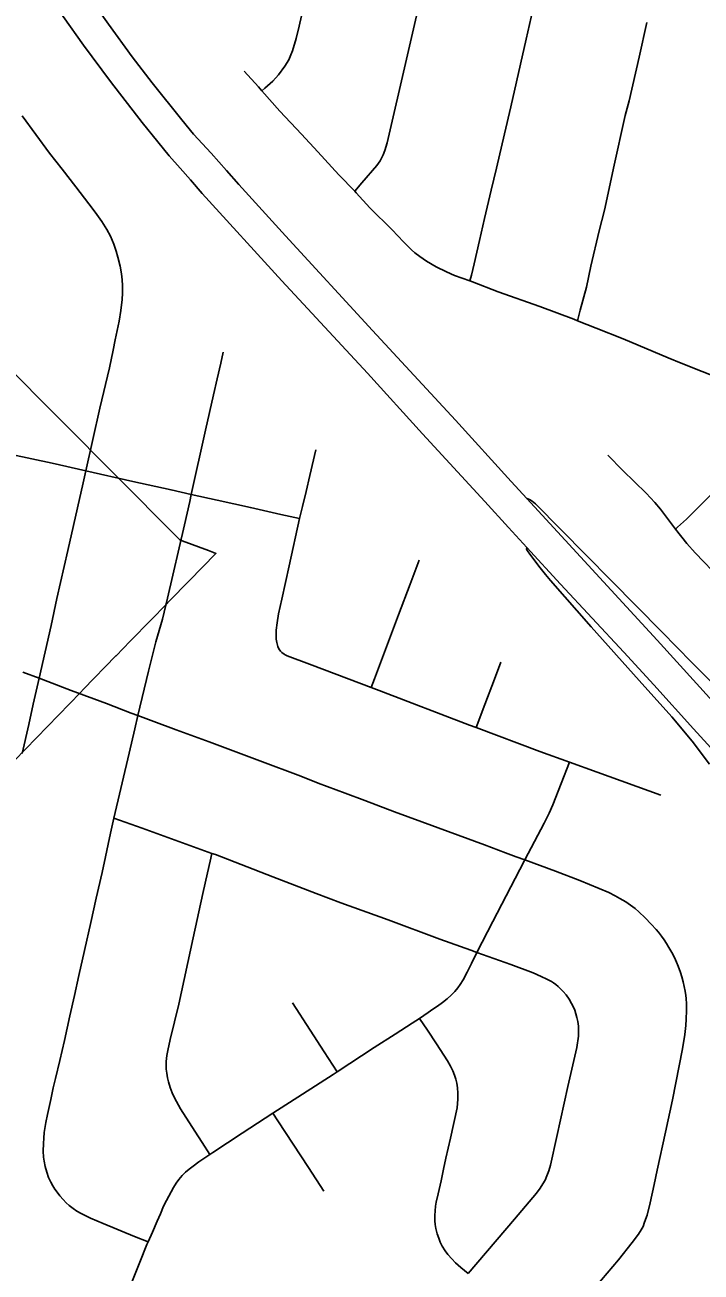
# Model space of a CAD drawing. Extents: x -1.4 to 35.4, y 0 to 22.
# Drawn here: x 11.09 to 11.424, y 18.196 to 18.811 of the extents above; entities that cross this region are included whole.
import ezdxf

# ---------------------------------------------------------------- set-up
doc = ezdxf.new("R2010")
doc.units = 0
for name, color, linetype in [('GM_X_City_Street', 7, 'Continuous'), ('GM_X_County_Text', 7, 'Continuous'), ('GM_X_Interchange_Ramps', 7, 'Continuous'), ('GM_X_US_Route', 7, 'Continuous')]:
    doc.layers.add(name, color=color, linetype=linetype)

msp = doc.modelspace()

# ---------------------------------------------------------------- linework, layer by layer
at = {"layer": 'GM_X_City_Street'}
for points in [[(11.25313, 18.72861), (11.2567, 18.7328), (11.26401, 18.74135), (11.26564, 18.74368), (11.26719, 18.74655), (11.26797, 18.74865), (11.26919, 18.75255), (11.29781, 18.87648), (11.29918, 18.88242)], [(11.20736, 18.77816), (11.20879, 18.77942), (11.21268, 18.78294), (11.21559, 18.78609), (11.21874, 18.79025), (11.22058, 18.79343), (11.22163, 18.79584), (11.22239, 18.79783), (11.22432, 18.80396), (11.22572, 18.80997), (11.23099, 18.83362)], [(11.31003, 18.68437), (11.31074, 18.68722), (11.31212, 18.69283), (11.31473, 18.70431), (11.31712, 18.71525), (11.32044, 18.72915), (11.3231, 18.74002), (11.327, 18.75697), (11.33013, 18.77028), (11.3377, 18.80359), (11.34178, 18.82175)], [(11.41139, 18.56192), (11.41245, 18.56298), (11.41684, 18.56682), (11.43458, 18.58457), (11.43807, 18.58859), (11.43913, 18.58992), (11.44058, 18.59196), (11.44198, 18.59442), (11.44256, 18.59572), (11.44363, 18.5985), (11.44505, 18.60391), (11.45108, 18.62947), (11.45246, 18.63535), (11.46224, 18.67518), (11.46586, 18.69092), (11.46668, 18.6944), (11.47226, 18.71813), (11.47968, 18.74957), (11.48205, 18.75892), (11.48562, 18.77306), (11.49298, 18.80386), (11.4957, 18.81594)], [(11.36304, 18.66479), (11.36445, 18.66995), (11.36757, 18.68133), (11.36969, 18.69167), (11.37375, 18.70915), (11.37632, 18.71936), (11.37768, 18.72541), (11.38089, 18.73996), (11.38666, 18.76597), (11.3885, 18.77317), (11.39346, 18.79476), (11.39725, 18.81187)], [(11.19853, 18.78786), (11.20564, 18.78006), (11.20736, 18.77816), (11.21627, 18.76819), (11.22687, 18.75674), (11.23497, 18.74809), (11.24527, 18.73677), (11.25313, 18.72861), (11.25388, 18.72782), (11.26061, 18.72052), (11.27159, 18.70954), (11.27722, 18.70375), (11.28114, 18.69978), (11.28283, 18.69831), (11.28527, 18.69642), (11.28851, 18.69414), (11.29332, 18.69128), (11.29837, 18.68881), (11.3024, 18.68707), (11.31003, 18.68437), (11.31119, 18.68396), (11.32391, 18.67897), (11.34441, 18.67173), (11.36131, 18.66549), (11.36304, 18.66479), (11.37226, 18.66108), (11.38555, 18.65584), (11.40788, 18.64645), (11.41421, 18.64387), (11.43499, 18.63559)], [(11.08914, 18.45137), (11.0923, 18.46554), (11.09455, 18.47567), (11.09739, 18.48842), (11.1034, 18.51448), (11.10625, 18.52783), (11.11164, 18.55141), (11.11915, 18.58479), (11.12047, 18.59068), (11.12746, 18.62164), (11.13211, 18.6416), (11.13396, 18.65032), (11.13504, 18.6554), (11.13697, 18.66448), (11.13781, 18.66989), (11.13841, 18.67523), (11.13857, 18.67835), (11.13864, 18.68209), (11.13841, 18.68491), (11.13804, 18.68788), (11.13735, 18.69169), (11.13628, 18.69618), (11.13544, 18.69909), (11.1343, 18.70259), (11.13354, 18.70442), (11.13261, 18.70649), (11.13087, 18.70984), (11.12835, 18.71372), (11.12515, 18.71829), (11.12202, 18.72241), (11.11561, 18.73075), (11.10882, 18.73948), (11.10261, 18.74745), (11.089, 18.76577)], [(11.17253, 18.57908), (11.17949, 18.6108), (11.1835, 18.62824), (11.1853, 18.63612), (11.18709, 18.64388), (11.18832, 18.64923)], [(11.07354, 18.601), (11.1039, 18.59447), (11.12047, 18.59068), (11.14363, 18.58552), (11.16252, 18.58131), (11.17253, 18.57908), (11.18524, 18.57625), (11.20167, 18.57258), (11.21663, 18.56925), (11.22597, 18.56725)], [(11.22597, 18.56725), (11.22742, 18.57312), (11.22925, 18.58056), (11.23108, 18.58841), (11.23402, 18.60107)], [(11.37797, 18.59839), (11.3854, 18.59091), (11.39699, 18.57967), (11.40123, 18.57516), (11.404, 18.57184), (11.41139, 18.56192)], [(11.15122, 18.21039), (11.14453, 18.21315), (11.129, 18.21954), (11.12272, 18.22221), (11.11815, 18.22437), (11.11613, 18.22563), (11.11419, 18.22695), (11.11234, 18.22839), (11.11085, 18.22972), (11.10928, 18.23133), (11.10763, 18.23318), (11.10627, 18.23492), (11.10524, 18.23648), (11.10417, 18.23817), (11.10318, 18.23991), (11.10215, 18.24217), (11.10132, 18.24478), (11.1005, 18.24758), (11.09996, 18.25018), (11.09963, 18.25228), (11.09941, 18.25511), (11.09956, 18.25895), (11.09973, 18.26155), (11.09998, 18.26439), (11.10072, 18.26927), (11.10154, 18.27322), (11.1032, 18.28072), (11.10445, 18.2864), (11.10555, 18.29102), (11.10766, 18.29989), (11.10989, 18.30983), (11.11262, 18.32193), (11.11489, 18.33204), (11.1171, 18.3419), (11.11984, 18.3542), (11.12294, 18.36803), (11.1256, 18.37994), (11.12856, 18.39266), (11.13023, 18.40041), (11.13154, 18.40653), (11.13272, 18.412), (11.13431, 18.4194), (11.14183, 18.45153), (11.1446, 18.46342), (11.14616, 18.47002), (11.15133, 18.49195), (11.15502, 18.50636), (11.15824, 18.51763), (11.16086, 18.5279), (11.1691, 18.56416), (11.17174, 18.57565), (11.17253, 18.57908)], [(11.22597, 18.56725), (11.22078, 18.5438), (11.21714, 18.52736), (11.21561, 18.52018), (11.21481, 18.51574), (11.21445, 18.5121), (11.21436, 18.50997), (11.21447, 18.50777), (11.21455, 18.50689), (11.21468, 18.50607), (11.215, 18.50471), (11.21523, 18.50409), (11.21573, 18.50299), (11.21658, 18.50176), (11.21727, 18.50109), (11.21827, 18.50035), (11.21884, 18.50001), (11.21979, 18.49956), (11.23091, 18.49532), (11.24425, 18.49027), (11.26132, 18.48395), (11.26516, 18.48247), (11.30975, 18.46533), (11.31301, 18.46416), (11.34454, 18.45238), (11.35904, 18.44697)], [(11.41139, 18.56192), (11.41695, 18.55495), (11.42109, 18.55025), (11.43371, 18.53713)], [(11.26132, 18.48395), (11.26288, 18.48811), (11.26782, 18.50125), (11.27473, 18.51963), (11.28045, 18.53478), (11.28496, 18.54673)], [(11.31301, 18.46416), (11.31728, 18.47542), (11.32204, 18.48796), (11.32521, 18.49631)], [(11.36931, 18.18515), (11.38337, 18.20165), (11.39008, 18.21009), (11.39311, 18.21429), (11.39452, 18.21636), (11.39539, 18.21811), (11.3962, 18.22022), (11.39736, 18.2236), (11.3989, 18.22977), (11.40092, 18.23879), (11.40242, 18.24578), (11.40652, 18.26449), (11.40997, 18.28054), (11.41494, 18.30572), (11.41607, 18.31278), (11.41652, 18.31714), (11.41675, 18.32029), (11.4169, 18.32451), (11.41685, 18.32782), (11.41672, 18.33051), (11.41656, 18.33203), (11.41623, 18.33416), (11.41525, 18.33872), (11.4146, 18.3411), (11.4139, 18.34333), (11.41276, 18.34639), (11.4119, 18.34842), (11.41086, 18.35068), (11.40956, 18.35323), (11.40805, 18.35569), (11.40691, 18.35761), (11.40575, 18.3594), (11.40444, 18.3613), (11.40306, 18.36315), (11.40195, 18.36449), (11.39945, 18.36721), (11.39649, 18.37033), (11.39333, 18.37328), (11.39149, 18.37484), (11.38923, 18.37651), (11.38689, 18.37812), (11.38403, 18.37988), (11.38159, 18.38119), (11.37847, 18.38272), (11.36428, 18.38876), (11.35229, 18.3933), (11.33715, 18.3988), (11.3328, 18.4004), (11.32757, 18.40233), (11.31712, 18.4063), (11.28619, 18.41761), (11.27285, 18.42262), (11.26366, 18.42599), (11.25808, 18.42814), (11.24851, 18.43182), (11.23515, 18.43676), (11.22651, 18.44007), (11.2064, 18.44772), (11.18139, 18.45708), (11.16505, 18.46302), (11.15399, 18.46712), (11.14616, 18.47002), (11.14293, 18.47122), (11.13075, 18.4759), (11.11332, 18.48246), (11.10169, 18.48683), (11.09739, 18.48842), (11.08947, 18.49136)], [(11.14255, 18.18898), (11.14711, 18.20051), (11.15064, 18.20908), (11.15122, 18.21039), (11.15341, 18.21529), (11.15571, 18.22066), (11.15728, 18.22434), (11.15885, 18.22803), (11.16024, 18.2308), (11.1637, 18.23728), (11.16503, 18.23944), (11.16638, 18.24123), (11.16804, 18.24319), (11.16964, 18.24481), (11.1714, 18.24635), (11.1734, 18.24785), (11.1763, 18.24989), (11.18172, 18.25361), (11.18308, 18.25453), (11.1976, 18.26406), (11.2128, 18.27386), (11.22738, 18.28328), (11.24254, 18.29302), (11.24453, 18.29432), (11.26283, 18.30628), (11.27307, 18.31291), (11.28148, 18.31835), (11.2851, 18.3207), (11.28941, 18.32361), (11.29176, 18.32519), (11.29401, 18.32674), (11.29651, 18.32855), (11.29877, 18.33035), (11.30067, 18.3321), (11.30248, 18.3339), (11.30397, 18.3357), (11.30523, 18.33746), (11.30663, 18.33966), (11.30868, 18.34347), (11.31069, 18.34773), (11.31337, 18.35325), (11.32128, 18.36842), (11.33681, 18.39815), (11.33715, 18.3988), (11.3466, 18.41689), (11.34915, 18.42188), (11.35085, 18.42593), (11.35904, 18.44697)], [(11.35904, 18.44697), (11.37278, 18.44207), (11.40413, 18.43072)], [(11.30905, 18.19486), (11.33206, 18.22168), (11.34289, 18.23447), (11.34471, 18.23686), (11.34603, 18.23909), (11.34706, 18.2409), (11.34798, 18.24296), (11.34892, 18.24555), (11.34976, 18.24826), (11.35289, 18.26242), (11.35832, 18.28701), (11.3628, 18.30634), (11.36355, 18.31188), (11.36362, 18.31455), (11.36349, 18.31684), (11.36318, 18.31914), (11.3628, 18.32113), (11.36232, 18.32285), (11.3617, 18.32469), (11.36108, 18.32613), (11.36012, 18.32805), (11.35889, 18.33014), (11.35744, 18.33224), (11.35602, 18.33388), (11.35455, 18.33547), (11.35347, 18.33648), (11.35243, 18.33733), (11.35131, 18.33816), (11.35024, 18.33882), (11.34927, 18.33939), (11.34798, 18.34008), (11.34511, 18.34141), (11.34117, 18.34309), (11.3301, 18.34719), (11.31337, 18.35325), (11.31038, 18.35434), (11.29517, 18.35976), (11.26962, 18.3693), (11.24637, 18.37769), (11.23417, 18.38226), (11.21276, 18.39051), (11.18441, 18.40144), (11.18263, 18.40208), (11.16282, 18.40926), (11.14823, 18.41449), (11.13431, 18.4194)], [(11.18172, 18.25361), (11.17795, 18.25947), (11.17435, 18.26506), (11.16728, 18.27607), (11.16428, 18.28148), (11.16316, 18.28396), (11.16214, 18.28663), (11.16129, 18.28931), (11.16077, 18.29139), (11.16039, 18.29364), (11.16014, 18.29567), (11.16006, 18.29782), (11.16018, 18.29938), (11.16049, 18.30229), (11.16088, 18.30491), (11.16212, 18.31034), (11.1664, 18.32776), (11.17348, 18.3604), (11.17818, 18.3822), (11.18049, 18.39254), (11.18178, 18.39828), (11.18263, 18.40208)], [(11.24453, 18.29432), (11.24239, 18.29761), (11.23816, 18.30414), (11.23117, 18.3149), (11.22249, 18.32836)], [(11.30905, 18.19486), (11.30552, 18.19786), (11.30289, 18.20019), (11.30102, 18.2021), (11.2991, 18.20428), (11.29779, 18.20606), (11.29635, 18.20835), (11.29534, 18.21038), (11.29458, 18.21231), (11.29386, 18.21444), (11.29315, 18.21707), (11.29283, 18.21904), (11.29267, 18.22076), (11.29265, 18.22342), (11.29278, 18.22573), (11.29303, 18.228), (11.29338, 18.23002), (11.29437, 18.2342), (11.29575, 18.2405), (11.29701, 18.24624), (11.29816, 18.25171), (11.30033, 18.2616), (11.30364, 18.27659), (11.30389, 18.27867), (11.30404, 18.28091), (11.30407, 18.28376), (11.30387, 18.2865), (11.30349, 18.28878), (11.30302, 18.29075), (11.30241, 18.29265), (11.30156, 18.29485), (11.30045, 18.29709), (11.29894, 18.29978), (11.29355, 18.30814), (11.28904, 18.31484), (11.2851, 18.3207)], [(11.23786, 18.23553), (11.23031, 18.24708), (11.21527, 18.2701), (11.2128, 18.27386)]]:
    msp.add_lwpolyline(points, dxfattribs=at)
at = {"layer": 'GM_X_County_Text'}
msp.add_lwpolyline([(11.05031, 18.67375), (11.16473, 18.55887), (11.16693, 18.55665), (11.16808, 18.55622), (11.181, 18.55142), (11.18354, 18.55047), (11.1847, 18.55004), (11.1715, 18.5365), (11.16163, 18.52638), (11.16032, 18.52504), (11.16012, 18.52483), (11.15277, 18.51729), (11.14241, 18.50666), (11.13888, 18.50303), (11.13544, 18.4995), (11.13537, 18.49943), (11.11934, 18.48299), (11.11783, 18.48144), (11.06335, 18.42554)], dxfattribs=at)
at = {"layer": 'GM_X_Interchange_Ramps'}
for points in [[(11.44223, 18.4733), (11.41945, 18.49619), (11.40466, 18.51125), (11.34229, 18.57451), (11.34065, 18.57584), (11.33946, 18.57659), (11.33814, 18.57703)], [(11.33805, 18.55295), (11.3379, 18.55224), (11.3383, 18.55142), (11.33927, 18.5501), (11.34257, 18.54568), (11.34466, 18.54292), (11.3473, 18.53962), (11.34976, 18.53662), (11.36982, 18.51373), (11.39346, 18.48735), (11.40966, 18.46933), (11.4197, 18.45748), (11.42823, 18.44602)]]:
    msp.add_lwpolyline(points, dxfattribs=at)
at = {"layer": 'GM_X_US_Route'}
for points in [[(10.99419, 19.05074), (10.99855, 19.03677), (11.00311, 19.02325), (11.00867, 19.00811), (11.01388, 18.99482), (11.02424, 18.96953), (11.03257, 18.95013), (11.04103, 18.93148), (11.04692, 18.91916), (11.05529, 18.90324), (11.06489, 18.88585), (11.07415, 18.86969), (11.08477, 18.85217), (11.09681, 18.83334), (11.10926, 18.81479), (11.11933, 18.80062), (11.13269, 18.7827), (11.1483, 18.76259), (11.15605, 18.75292), (11.16162, 18.74612), (11.167, 18.74008), (11.1721, 18.73432), (11.17793, 18.72757)], [(11.08833, 18.87777), (11.10087, 18.85702), (11.10981, 18.84281), (11.11982, 18.8278), (11.13165, 18.81104), (11.14339, 18.79496), (11.15325, 18.78215), (11.1678, 18.76384), (11.17362, 18.75685), (11.18226, 18.74745)], [(11.18226, 18.74745), (11.18984, 18.73892), (11.19603, 18.73199), (11.21896, 18.70664), (11.26191, 18.66001), (11.30283, 18.61576), (11.33038, 18.58539), (11.33814, 18.57703), (11.40234, 18.5072), (11.43959, 18.46632), (11.459, 18.44533), (11.48328, 18.41871), (11.5356, 18.36213), (11.57166, 18.3227), (11.59256, 18.29971), (11.59716, 18.29467), (11.60443, 18.28672), (11.60806, 18.28275), (11.6244, 18.26485), (11.64682, 18.24072), (11.67568, 18.20902), (11.67911, 18.2053), (11.70223, 18.18026)], [(11.17793, 18.72757), (11.21714, 18.68441), (11.23409, 18.66626), (11.25938, 18.63886), (11.28653, 18.60898), (11.31731, 18.57567), (11.329, 18.56279), (11.33805, 18.55295)], [(11.33805, 18.55295), (11.35465, 18.53491), (11.38601, 18.50129), (11.4007, 18.48525), (11.42023, 18.46355), (11.44285, 18.43879), (11.47177, 18.40732), (11.49499, 18.38235), (11.50984, 18.36604), (11.52749, 18.34699), (11.56956, 18.30128), (11.57958, 18.29023), (11.58625, 18.28287), (11.59182, 18.27652)]]:
    msp.add_lwpolyline(points, dxfattribs=at)

doc.saveas('drawing.dxf')
